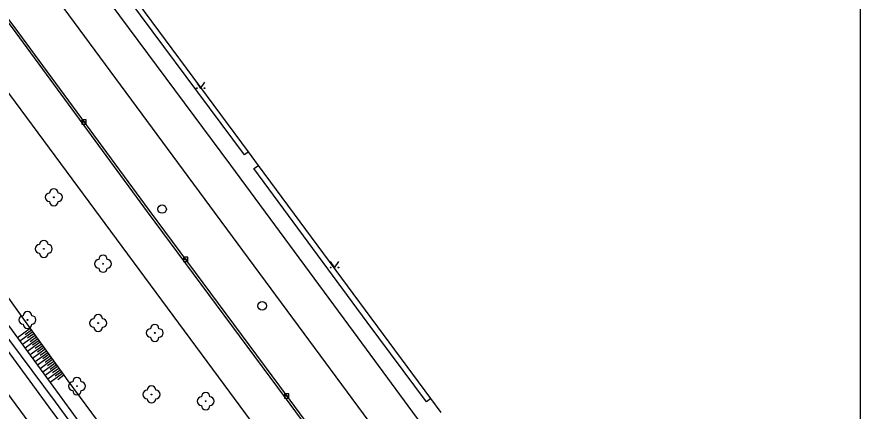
# Model space of a CAD drawing. Extents: x -596024 to -594475, y -1163820 to -1161957.
# Drawn here: x -594574.3 to -594475.5, y -1163226.1 to -1163179.9 of the extents above; entities that cross this region are included whole.
import ezdxf

# ---------------------------------------------------------------- set-up
doc = ezdxf.new("R2010")
doc.units = 0
for name, color, linetype in [('Level 10', 7, 'Continuous'), ('Level 11', 7, 'Continuous'), ('Level 14', 7, 'Continuous'), ('Level 15', 7, 'Continuous'), ('Level 22', 7, 'Continuous'), ('Level 27', 7, 'Continuous'), ('Level 36', 7, 'Continuous'), ('Level 5', 7, 'Continuous'), ('Vrstva 63', 7, 'Continuous')]:
    doc.layers.add(name, color=color, linetype=linetype)

msp = doc.modelspace()

# ---------------------------------------------------------------- linework, layer by layer
at = {"layer": 'Level 10'}
msp.add_lwpolyline([(-594476.38, -1163295.95), (-594483.21, -1163286.71), (-594496.95, -1163267.99), (-594509.44, -1163251.06), (-594520.92, -1163235.64), (-594534.84, -1163216.72), (-594549.23, -1163197.24), (-594565.49, -1163175.29), (-594578.05, -1163158.33), (-594594.16, -1163136.56), (-594607.21, -1163118.84), (-594619.14, -1163102.72), (-594629.15, -1163089.16), (-594640.89, -1163073.35), (-594644.69, -1163076.23)], dxfattribs=at)
at = {"layer": 'Level 11'}
for points in [[(-594658.25, -1163068.41), (-594648.78, -1163081.26), (-594637.52, -1163096.5), (-594627.94, -1163109.39), (-594616.36, -1163125.13), (-594603.5, -1163142.69), (-594587.25, -1163164.52), (-594574.42, -1163181.74), (-594559, -1163202.7), (-594543.73, -1163223.28), (-594530.41, -1163241.31), (-594518.2, -1163257.82), (-594506.57, -1163273.57), (-594492.81, -1163292.25), (-594492.53, -1163292.63), (-594483.61, -1163304.74), (-594481.85, -1163307.13)], [(-594657.91, -1163068.45), (-594648.58, -1163081.11), (-594637.31, -1163096.34), (-594627.74, -1163109.24), (-594616.16, -1163124.98), (-594603.29, -1163142.54), (-594587.04, -1163164.37), (-594574.22, -1163181.58), (-594558.79, -1163202.55), (-594543.52, -1163223.13), (-594530.21, -1163241.16), (-594518, -1163257.67), (-594506.37, -1163273.42), (-594492.33, -1163292.48), (-594481.65, -1163306.98), (-594481.85, -1163307.13)], [(-594496.66, -1163295.08), (-594662.09, -1163071.26)], [(-594480.26, -1163298.73), (-594487.23, -1163289.32), (-594500.98, -1163270.61), (-594513.05, -1163254.27), (-594524.82, -1163238.32), (-594538.75, -1163219.51), (-594553.56, -1163199.46), (-594569.42, -1163177.97), (-594581.93, -1163161.1), (-594598.22, -1163139.15), (-594611.25, -1163121.45), (-594623.1, -1163105.4), (-594630.38, -1163095.55), (-594644.69, -1163076.23)], [(-594547.15, -1163195.69), (-594547.63, -1163196.01), (-594563.89, -1163174.11), (-594563.36, -1163173.74)], [(-594525.78, -1163224.6), (-594526.28, -1163224.96), (-594533.22, -1163215.62), (-594546.5, -1163197.62), (-594545.97, -1163197.28)], [(-594582.39, -1163209.48), (-594570.52, -1163225.59)], [(-594584.79, -1163211.27), (-594572.88, -1163227.4)], [(-594570.52, -1163225.59), (-594558.76, -1163241.51)]]:
    msp.add_lwpolyline(points, dxfattribs=at)
at = {"layer": 'Level 14'}
for points in [[(-594580, -1163206.25), (-594572.72, -1163216.38), (-594568.78, -1163221.86)], [(-594583.26, -1163206.93), (-594569.79, -1163224.98)], [(-594580.95, -1163208.25), (-594574.21, -1163217.46), (-594570.38, -1163222.7)], [(-594568.78, -1163221.86), (-594568.3, -1163222.52)], [(-594570.38, -1163222.7), (-594563.54, -1163232.07), (-594557.95, -1163239.74)], [(-594568.3, -1163222.52), (-594556.42, -1163238.56)], [(-594569.79, -1163224.98), (-594564.24, -1163232.57), (-594558.63, -1163240.24)]]:
    msp.add_lwpolyline(points, dxfattribs=at)
at = {"layer": 'Level 15'}
for points in [[(-594572.72, -1163216.38), (-594574.21, -1163217.46)], [(-594572.57, -1163216.58), (-594573.32, -1163217.12)], [(-594572.42, -1163216.78), (-594573.92, -1163217.86)], [(-594572.13, -1163217.19), (-594573.62, -1163218.26)], [(-594572.28, -1163216.99), (-594573.03, -1163217.52)], [(-594571.99, -1163217.39), (-594572.73, -1163217.93)], [(-594571.84, -1163217.6), (-594573.33, -1163218.67)], [(-594571.55, -1163218), (-594573.03, -1163219.07)], [(-594571.26, -1163218.41), (-594572.74, -1163219.47)], [(-594571.69, -1163217.8), (-594572.44, -1163218.33)], [(-594571.4, -1163218.21), (-594572.14, -1163218.74)], [(-594570.97, -1163218.81), (-594572.44, -1163219.88)], [(-594570.67, -1163219.22), (-594572.15, -1163220.28)], [(-594571.11, -1163218.61), (-594571.85, -1163219.14)], [(-594570.82, -1163219.02), (-594571.56, -1163219.55)], [(-594570.53, -1163219.42), (-594571.26, -1163219.95)], [(-594570.38, -1163219.63), (-594571.85, -1163220.69)], [(-594570.09, -1163220.03), (-594571.56, -1163221.09)], [(-594569.8, -1163220.44), (-594571.26, -1163221.49)], [(-594570.24, -1163219.83), (-594570.97, -1163220.36)], [(-594569.94, -1163220.24), (-594570.68, -1163220.76)], [(-594569.51, -1163220.84), (-594570.97, -1163221.9)], [(-594569.21, -1163221.25), (-594570.67, -1163222.3)], [(-594569.65, -1163220.64), (-594570.38, -1163221.17)], [(-594569.36, -1163221.05), (-594570.09, -1163221.57)], [(-594569.07, -1163221.45), (-594569.8, -1163221.98)], [(-594568.92, -1163221.66), (-594570.38, -1163222.7)], [(-594568.78, -1163221.86), (-594569.5, -1163222.38)]]:
    msp.add_lwpolyline(points, dxfattribs=at)
at = {"layer": 'Level 22'}
for centre in [(-594569.95, -1163201), (-594571.13, -1163207.05), (-594564.19, -1163208.79), (-594573.05, -1163215.38), (-594564.76, -1163215.74), (-594558.13, -1163216.9), (-594567.24, -1163223.14), (-594558.51, -1163224.11), (-594552.16, -1163224.9)]:
    msp.add_circle(centre, 0.05, dxfattribs=at)
for centre, start, end in [((-594570.45, -1163201), 90, 270), ((-594569.95, -1163200.5), 0, 180), ((-594569.45, -1163201), 270, 90), ((-594569.95, -1163201.5), 180, 0), ((-594571.63, -1163207.05), 90, 270), ((-594571.13, -1163206.55), 0, 180), ((-594570.63, -1163207.05), 270, 90), ((-594571.13, -1163207.55), 180, 0), ((-594564.69, -1163208.79), 90, 270), ((-594564.19, -1163208.29), 0, 180), ((-594563.69, -1163208.79), 270, 90), ((-594564.19, -1163209.29), 180, 0), ((-594573.05, -1163214.88), 0, 180), ((-594573.55, -1163215.38), 90, 270), ((-594572.55, -1163215.38), 270, 90), ((-594565.26, -1163215.74), 90, 270), ((-594564.76, -1163215.24), 0, 180), ((-594564.26, -1163215.74), 270, 90), ((-594573.05, -1163215.88), 180, 0), ((-594564.76, -1163216.24), 180, 0), ((-594558.63, -1163216.9), 90, 270), ((-594558.13, -1163216.4), 0, 180), ((-594557.63, -1163216.9), 270, 90), ((-594558.13, -1163217.4), 180, 0), ((-594567.24, -1163222.64), 0, 180), ((-594567.74, -1163223.14), 90, 270), ((-594566.74, -1163223.14), 270, 90), ((-594558.51, -1163223.61), 0, 180), ((-594567.24, -1163223.64), 180, 0), ((-594559.01, -1163224.11), 90, 270), ((-594558.01, -1163224.11), 270, 90), ((-594552.66, -1163224.9), 90, 270), ((-594552.16, -1163224.4), 0, 180), ((-594551.66, -1163224.9), 270, 90), ((-594558.51, -1163224.61), 180, 0), ((-594552.16, -1163225.4), 180, 0)]:
    msp.add_arc(centre, 0.5, start, end, dxfattribs=at)
at = {"layer": 'Level 27'}
for p, q in [((-594566.68, -1163192.17), (-594566.18, -1163192.17)), ((-594554.75, -1163208.26), (-594554.25, -1163208.26)), ((-594542.92, -1163224.28), (-594542.42, -1163224.28))]:
    msp.add_line(p, q, dxfattribs=at)
for points in [[(-594566.68, -1163192.42), (-594566.18, -1163192.42), (-594566.18, -1163191.92), (-594566.68, -1163191.92)], [(-594554.75, -1163208.51), (-594554.25, -1163208.51), (-594554.25, -1163208.01), (-594554.75, -1163208.01)], [(-594542.92, -1163224.53), (-594542.42, -1163224.53), (-594542.42, -1163224.03), (-594542.92, -1163224.03)]]:
    msp.add_lwpolyline(points, close=True, dxfattribs=at)
for centre in [(-594557.27, -1163202.38), (-594545.54, -1163213.72)]:
    msp.add_circle(centre, 0.5, dxfattribs=at)
at = {"layer": 'Level 36'}
for points in [[(-594553.25, -1163187.51), (-594552.75, -1163188.26), (-594552.25, -1163187.51)], [(-594537.56, -1163208.53), (-594537.06, -1163209.28), (-594536.56, -1163208.53)]]:
    msp.add_lwpolyline(points, dxfattribs=at)
for centre in [(-594553.2, -1163188.21), (-594552.301, -1163188.21), (-594537.51, -1163209.23), (-594536.611, -1163209.23)]:
    msp.add_circle(centre, 0.05, dxfattribs=at)
at = {"layer": 'Level 5'}
for points in [[(-594547.15, -1163195.69), (-594563.36, -1163173.74)], [(-594545.97, -1163197.28), (-594547.15, -1163195.69)], [(-594525.78, -1163224.6), (-594545.97, -1163197.28)], [(-594524.57, -1163226.23), (-594525.78, -1163224.6)]]:
    msp.add_lwpolyline(points, dxfattribs=at)
at = {"layer": 'Vrstva 63'}
msp.add_lwpolyline([(-594475.47, -1163820.23), (-596024.42, -1163820.23), (-596024.42, -1161956.88), (-594475.47, -1161956.88)], close=True, dxfattribs=at)

doc.saveas('drawing.dxf')
